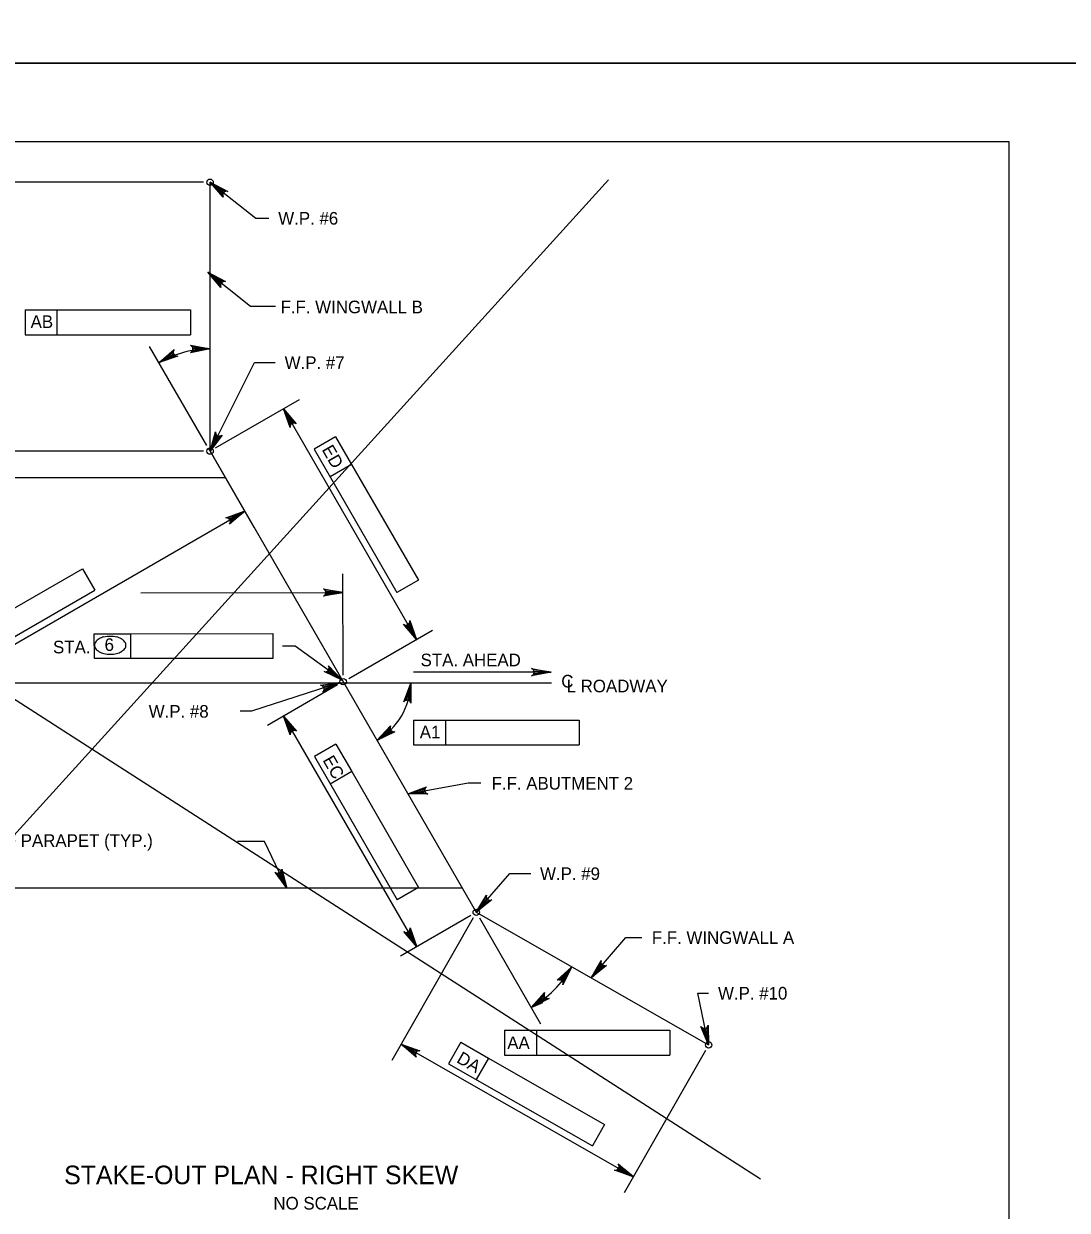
# Model space of a CAD drawing. Extents: x 179 to 454, y -271 to 54.
# Drawn here: x 233.62 to 243.55, y -76.92 to -65.62 of the extents above; entities that cross this region are included whole.
import ezdxf

# ---------------------------------------------------------------- set-up
doc = ezdxf.new("R2010")
doc.units = 0
for name, color, linetype in [('Level 1', 7, 'Continuous'), ('Level 2', 7, 'Continuous'), ('Level 3', 7, 'Continuous'), ('Level 4', 7, 'Continuous'), ('Level 41', 7, 'Continuous'), ('Level 63', 7, 'Continuous')]:
    doc.layers.add(name, color=color, linetype=linetype)

msp = doc.modelspace()

# ---------------------------------------------------------------- linework, layer by layer
at = {"layer": 'Level 1'}
msp.add_lwpolyline([(211.497, -87.25), (242.997, -87.25), (242.997, -66.75), (211.497, -66.75)], close=True, dxfattribs=at)
at = {"layer": 'Level 2'}
for p, q in [((235.391, -69.693), (235.391, -67.134)), ((235.391, -69.693), (237.925, -74.083)), ((235.538, -69.947), (230.233, -69.947)), ((237.793, -73.854), (231.097, -73.854)), ((237.925, -74.083), (240.137, -75.345))]:
    msp.add_line(p, q, dxfattribs=at)
at = {"layer": 'Level 3'}
msp.add_line((238.641, -71.903), (231.384, -71.903), dxfattribs=at)
for centre in [(235.391, -67.134), (235.391, -69.693), (236.658, -71.888), (237.925, -74.083), (240.137, -75.345)]:
    msp.add_circle(centre, 0.0304, dxfattribs=at)
at = {"layer": 'Level 4'}
for p, q in [((235.329, -67.134), (233.31, -67.134)), ((235.775, -68.312), (236.013, -68.312)), ((233.631, -68.349), (233.934, -68.349)), ((233.631, -68.349), (233.631, -68.586)), ((233.934, -68.349), (233.934, -68.586)), ((233.934, -68.349), (235.206, -68.349)), ((235.206, -68.349), (235.206, -68.586)), ((233.631, -68.586), (235.206, -68.586)), ((235.36, -69.64), (234.816, -68.697)), ((235.444, -69.662), (236.242, -69.201)), ((236.089, -69.29), (237.356, -71.485)), ((236.586, -69.557), (236.382, -69.675)), ((236.586, -69.557), (236.738, -69.819)), ((235.372, -69.661), (235.809, -70.418)), ((236.382, -69.675), (237.169, -71.039)), ((235.329, -69.693), (233.31, -69.693)), ((236.738, -69.819), (236.533, -69.937)), ((236.738, -69.819), (237.374, -70.921)), ((231.668, -72.605), (235.721, -70.265)), ((233.075, -71.449), (234.176, -70.813)), ((234.176, -70.813), (234.294, -71.017)), ((236.658, -71.826), (236.656, -70.861)), ((237.374, -70.921), (237.169, -71.039)), ((232.931, -71.805), (234.294, -71.017)), ((234.732, -71.042), (236.657, -71.039)), ((234.289, -71.431), (234.638, -71.431)), ((234.29, -71.667), (234.289, -71.431)), ((234.638, -71.431), (235.99, -71.429)), ((234.638, -71.667), (234.638, -71.431)), ((235.99, -71.429), (235.99, -71.666)), ((236.711, -71.857), (237.509, -71.397)), ((236.2, -71.551), (236.08, -71.551)), ((236.649, -71.873), (236.2, -71.551)), ((235.99, -71.666), (234.29, -71.667)), ((238.637, -71.797), (237.326, -71.797)), ((236.605, -71.919), (235.938, -72.304)), ((236.091, -72.215), (237.358, -74.411)), ((237.329, -72.253), (237.631, -72.253)), ((237.329, -72.253), (237.329, -72.489)), ((237.631, -72.253), (237.631, -72.489)), ((237.631, -72.253), (238.903, -72.253)), ((238.903, -72.253), (238.903, -72.489)), ((236.589, -72.482), (236.384, -72.6)), ((236.589, -72.482), (236.74, -72.744)), ((237.329, -72.489), (238.903, -72.489)), ((236.384, -72.6), (237.172, -73.964)), ((236.74, -72.744), (236.535, -72.862)), ((236.74, -72.744), (237.376, -73.846)), ((237.275, -72.956), (237.848, -72.85)), ((237.848, -72.85), (237.968, -72.85)), ((235.91, -73.408), (235.653, -73.408)), ((237.376, -73.846), (237.172, -73.964)), ((237.895, -74.137), (237.122, -75.492)), ((237.872, -74.114), (237.205, -74.499)), ((237.956, -74.136), (238.537, -75.143)), ((239.348, -74.322), (239.5, -74.322)), ((238.195, -75.206), (238.497, -75.206)), ((238.195, -75.206), (238.195, -75.443)), ((238.497, -75.206), (238.497, -75.443)), ((238.497, -75.206), (239.769, -75.206)), ((239.769, -75.206), (239.769, -75.443)), ((237.779, -75.32), (237.662, -75.525)), ((237.779, -75.32), (238.041, -75.47)), ((237.209, -75.338), (239.421, -76.6)), ((238.195, -75.443), (239.769, -75.443)), ((240.106, -75.399), (239.333, -76.754)), ((237.662, -75.525), (239.03, -76.306)), ((238.041, -75.47), (237.924, -75.675)), ((238.041, -75.47), (239.147, -76.101)), ((239.147, -76.101), (239.03, -76.306))]:
    msp.add_line(p, q, dxfattribs=at)
for points in [[(235.391, -67.134), (235.828, -67.477), (235.951, -67.477)], [(235.391, -67.134), (235.559, -67.221), (235.541, -67.22), (235.528, -67.226), (235.519, -67.234), (235.512, -67.245), (235.511, -67.26), (235.516, -67.276), (235.391, -67.134), (235.511, -67.26), (235.512, -67.245), (235.391, -67.134), (235.519, -67.234), (235.528, -67.226), (235.391, -67.134), (235.541, -67.22)], [(235.371, -67.991), (235.775, -68.312)], [(235.371, -67.991), (235.538, -68.08), (235.521, -68.079), (235.507, -68.084), (235.498, -68.092), (235.492, -68.104), (235.49, -68.118), (235.495, -68.135), (235.371, -67.991), (235.49, -68.118), (235.492, -68.104), (235.371, -67.991), (235.498, -68.092), (235.507, -68.084), (235.371, -67.991), (235.521, -68.079)], [(234.905, -68.851), (235.049, -68.727), (235.041, -68.743), (235.041, -68.758), (235.045, -68.77), (235.053, -68.779), (235.066, -68.787), (235.083, -68.788), (234.905, -68.851), (235.066, -68.787), (235.053, -68.779), (234.905, -68.851), (235.045, -68.77), (235.041, -68.758), (234.905, -68.851), (235.041, -68.743)], [(235.391, -68.721), (235.204, -68.756), (235.219, -68.746), (235.226, -68.733), (235.228, -68.721), (235.226, -68.708), (235.219, -68.696), (235.204, -68.686), (235.391, -68.721), (235.219, -68.696), (235.226, -68.708), (235.391, -68.721), (235.228, -68.721), (235.226, -68.733), (235.391, -68.721), (235.219, -68.746)], [(235.391, -69.693), (235.814, -68.851), (236.012, -68.851)], [(236.089, -69.29), (236.212, -69.434), (236.196, -69.426), (236.182, -69.426), (236.17, -69.431), (236.16, -69.439), (236.153, -69.451), (236.152, -69.469), (236.089, -69.29), (236.153, -69.451), (236.16, -69.439), (236.089, -69.29), (236.17, -69.431), (236.182, -69.426), (236.089, -69.29), (236.196, -69.426)], [(235.391, -69.693), (235.443, -69.511), (235.446, -69.528), (235.453, -69.54), (235.464, -69.548), (235.476, -69.551), (235.49, -69.55), (235.506, -69.542), (235.391, -69.693), (235.49, -69.55), (235.476, -69.551), (235.391, -69.693), (235.464, -69.548), (235.453, -69.54), (235.391, -69.693), (235.446, -69.528)], [(235.721, -70.265), (235.577, -70.388), (235.584, -70.372), (235.584, -70.358), (235.58, -70.346), (235.572, -70.336), (235.559, -70.329), (235.542, -70.328), (235.721, -70.265), (235.559, -70.329), (235.572, -70.336), (235.721, -70.265), (235.58, -70.346), (235.584, -70.358), (235.721, -70.265), (235.584, -70.372)], [(236.657, -71.039), (236.47, -71.074), (236.485, -71.064), (236.492, -71.051), (236.494, -71.039), (236.492, -71.026), (236.484, -71.014), (236.47, -71.004), (236.657, -71.039), (236.484, -71.014), (236.492, -71.026), (236.657, -71.039), (236.494, -71.039), (236.492, -71.051), (236.657, -71.039), (236.485, -71.064)], [(237.356, -71.485), (237.232, -71.341), (237.248, -71.349), (237.263, -71.349), (237.275, -71.344), (237.284, -71.336), (237.292, -71.324), (237.293, -71.306), (237.356, -71.485), (237.292, -71.324), (237.284, -71.336), (237.356, -71.485), (237.275, -71.344), (237.263, -71.349), (237.356, -71.485), (237.248, -71.349)], [(236.649, -71.873), (236.477, -71.792), (236.495, -71.793), (236.508, -71.787), (236.517, -71.778), (236.522, -71.766), (236.524, -71.752), (236.518, -71.736), (236.649, -71.873), (236.524, -71.752), (236.522, -71.766), (236.649, -71.873), (236.517, -71.778), (236.508, -71.787), (236.649, -71.873), (236.495, -71.793)], [(238.637, -71.797), (238.451, -71.832), (238.465, -71.822), (238.472, -71.809), (238.475, -71.797), (238.472, -71.784), (238.465, -71.772), (238.451, -71.762), (238.637, -71.797), (238.465, -71.772), (238.472, -71.784), (238.637, -71.797), (238.475, -71.797), (238.472, -71.809), (238.637, -71.797), (238.465, -71.822)], [(236.629, -71.897), (235.786, -72.169), (235.677, -72.169)], [(236.629, -71.897), (236.462, -71.988), (236.473, -71.974), (236.476, -71.96), (236.474, -71.947), (236.469, -71.936), (236.458, -71.927), (236.441, -71.921), (236.629, -71.897), (236.458, -71.927), (236.469, -71.936), (236.629, -71.897), (236.474, -71.947), (236.476, -71.96), (236.629, -71.897), (236.473, -71.974)], [(237.302, -71.903), (237.303, -72.093), (237.296, -72.077), (237.285, -72.067), (237.273, -72.063), (237.26, -72.063), (237.247, -72.068), (237.234, -72.08), (237.302, -71.903), (237.247, -72.068), (237.26, -72.063), (237.302, -71.903), (237.273, -72.063), (237.285, -72.067), (237.302, -71.903), (237.296, -72.077)], [(236.091, -72.215), (236.215, -72.359), (236.199, -72.352), (236.184, -72.352), (236.172, -72.356), (236.163, -72.364), (236.155, -72.377), (236.154, -72.394), (236.091, -72.215), (236.155, -72.377), (236.163, -72.364), (236.091, -72.215), (236.172, -72.356), (236.184, -72.352), (236.091, -72.215), (236.199, -72.352)], [(236.98, -72.446), (237.11, -72.308), (237.104, -72.325), (237.106, -72.339), (237.111, -72.35), (237.121, -72.359), (237.134, -72.365), (237.151, -72.364), (236.98, -72.446), (237.134, -72.365), (237.121, -72.359), (236.98, -72.446), (237.111, -72.35), (237.106, -72.339), (236.98, -72.446), (237.104, -72.325)], [(237.275, -72.956), (237.452, -72.888), (237.439, -72.9), (237.434, -72.914), (237.435, -72.927), (237.439, -72.939), (237.449, -72.95), (237.464, -72.957), (237.275, -72.956), (237.449, -72.95), (237.439, -72.939), (237.275, -72.956), (237.435, -72.927), (237.434, -72.914), (237.275, -72.956), (237.439, -72.9)], [(236.121, -73.854), (235.91, -73.408)], [(236.121, -73.854), (236.01, -73.701), (236.025, -73.709), (236.04, -73.711), (236.052, -73.707), (236.062, -73.7), (236.07, -73.688), (236.073, -73.671), (236.121, -73.854), (236.07, -73.688), (236.062, -73.7), (236.121, -73.854), (236.052, -73.707), (236.04, -73.711), (236.121, -73.854), (236.025, -73.709)], [(237.925, -74.083), (238.245, -73.715), (238.444, -73.715)], [(237.925, -74.083), (238.021, -73.92), (238.019, -73.937), (238.024, -73.951), (238.032, -73.961), (238.043, -73.967), (238.057, -73.97), (238.074, -73.965), (237.925, -74.083), (238.057, -73.97), (238.043, -73.967), (237.925, -74.083), (238.032, -73.961), (238.024, -73.951), (237.925, -74.083), (238.019, -73.937)], [(237.358, -74.411), (237.235, -74.267), (237.251, -74.274), (237.265, -74.274), (237.277, -74.27), (237.287, -74.262), (237.294, -74.249), (237.296, -74.232), (237.358, -74.411), (237.294, -74.249), (237.287, -74.262), (237.358, -74.411), (237.277, -74.27), (237.265, -74.274), (237.358, -74.411), (237.251, -74.274)], [(239.018, -74.706), (239.348, -74.322)], [(238.835, -74.603), (238.75, -74.772), (238.751, -74.754), (238.745, -74.741), (238.737, -74.732), (238.726, -74.726), (238.711, -74.724), (238.695, -74.73), (238.835, -74.603), (238.711, -74.724), (238.726, -74.726), (238.835, -74.603), (238.737, -74.732), (238.745, -74.741), (238.835, -74.603), (238.751, -74.754)], [(239.018, -74.706), (239.113, -74.542), (239.111, -74.56), (239.115, -74.573), (239.124, -74.583), (239.135, -74.59), (239.149, -74.592), (239.166, -74.588), (239.018, -74.706), (239.149, -74.592), (239.135, -74.59), (239.018, -74.706), (239.124, -74.583), (239.115, -74.573), (239.018, -74.706), (239.111, -74.56)], [(238.449, -74.989), (238.575, -74.847), (238.57, -74.864), (238.571, -74.878), (238.577, -74.889), (238.587, -74.898), (238.6, -74.903), (238.618, -74.902), (238.449, -74.989), (238.6, -74.903), (238.587, -74.898), (238.449, -74.989), (238.577, -74.889), (238.571, -74.878), (238.449, -74.989), (238.57, -74.864)], [(240.137, -75.345), (240.033, -74.853), (240.137, -74.853)], [(240.137, -75.345), (240.064, -75.17), (240.077, -75.182), (240.091, -75.187), (240.103, -75.186), (240.115, -75.181), (240.126, -75.172), (240.133, -75.156), (240.137, -75.345), (240.126, -75.172), (240.115, -75.181), (240.137, -75.345), (240.103, -75.186), (240.091, -75.187), (240.137, -75.345), (240.077, -75.182)], [(237.209, -75.338), (237.389, -75.4), (237.371, -75.401), (237.359, -75.409), (237.351, -75.418), (237.346, -75.43), (237.346, -75.445), (237.354, -75.461), (237.209, -75.338), (237.346, -75.445), (237.346, -75.43), (237.209, -75.338), (237.351, -75.418), (237.359, -75.409), (237.209, -75.338), (237.371, -75.401)], [(239.421, -76.6), (239.242, -76.538), (239.259, -76.536), (239.272, -76.529), (239.28, -76.519), (239.284, -76.507), (239.284, -76.493), (239.276, -76.477), (239.421, -76.6), (239.284, -76.493), (239.284, -76.507), (239.421, -76.6), (239.28, -76.519), (239.272, -76.529), (239.421, -76.6), (239.259, -76.536)]]:
    msp.add_lwpolyline(points, dxfattribs=at)
for points in [[(235.391, -67.134), (235.477, -67.214), (235.49, -67.199)], [(235.371, -67.991), (235.457, -68.073), (235.469, -68.057)], [(236.165, -69.382), (236.131, -69.402), (236.089, -69.29)], [(235.391, -69.693), (235.452, -69.592), (235.435, -69.583)], [(235.609, -70.307), (235.628, -70.341), (235.721, -70.265)], [(236.538, -71.019), (236.539, -71.058), (236.657, -71.039)], [(237.314, -71.373), (237.28, -71.393), (237.356, -71.485)], [(236.526, -71.809), (236.549, -71.776), (236.635, -71.862)], [(236.167, -72.308), (236.133, -72.328), (236.091, -72.215)], [(237.411, -72.911), (237.418, -72.95), (237.297, -72.952)], [(236.121, -73.854), (236.08, -73.743), (236.062, -73.752)], [(237.925, -74.083), (238.01, -74.001), (237.995, -73.988)], [(237.316, -74.299), (237.282, -74.318), (237.358, -74.411)], [(239.018, -74.706), (239.102, -74.623), (239.087, -74.611)], [(238.558, -74.941), (238.537, -74.909), (238.449, -74.99)], [(240.137, -75.345), (240.122, -75.228), (240.103, -75.232)], [(237.322, -75.379), (237.302, -75.414), (237.209, -75.338)], [(239.328, -76.524), (239.309, -76.558), (239.421, -76.6)]]:
    msp.add_lwpolyline(points, close=True, dxfattribs=at)
for centre, radius, start, end in [((235.391, -69.693), 0.972, 89.9992, 119.9991), ((234.389, -71.575), 0.109, 119.8571, 144.1862), ((234.42, -71.629), 0.172, 103.3749, 119.8571), ((234.441, -71.716), 0.26, 90, 103.3749), ((234.441, -71.716), 0.26, 76.6251, 90), ((234.461, -71.629), 0.172, 60.1429, 76.6251), ((234.492, -71.575), 0.109, 35.8138, 60.1429), ((234.342, -71.541), 0.0513, 144.1862, 180), ((234.342, -71.541), 0.0513, 180, 215.8138), ((234.389, -71.507), 0.109, 215.8138, 240.1429), ((234.42, -71.453), 0.172, 240.1429, 256.6251), ((234.461, -71.453), 0.172, 283.3749, 299.8571), ((234.492, -71.507), 0.109, 299.8571, 324.1862), ((234.539, -71.541), 0.0513, 0, 35.8138), ((234.539, -71.541), 0.0513, 324.1862, 0), ((234.441, -71.367), 0.26, 256.6251, 270), ((234.441, -71.367), 0.26, 270, 283.3749), ((236.658, -71.888), 0.644, 300, 358.6476), ((237.925, -74.083), 1.047, 300.0009, 330.2888)]:
    msp.add_arc(centre, radius, start, end, dxfattribs=at)
at = {"layer": 'Level 41'}
for p, q in [((239.183, -67.11), (229.977, -77.261)), ((226.44, -67.494), (240.632, -76.621))]:
    msp.add_line(p, q, dxfattribs=at)
at = {"layer": 'Level 63'}
for points in [[(209.747, -66), (243.747, -66), (243.747, -44), (209.747, -44)], [(209.747, -88), (243.747, -88), (243.747, -66), (209.747, -66)]]:
    msp.add_lwpolyline(points, close=True, dxfattribs=at)

# ---------------------------------------------------------------- texts
at = {"layer": 'Level 4'}
for s, height, p in [('W.P. #6', 0.12, (236.04, -67.537)), ('F.F. WINGWALL B', 0.12, (236.062, -68.381)), ('AB', 0.12, (233.683, -68.521)), ('W.P. #7', 0.12, (236.101, -68.911)), ('STA.', 0.12, (233.896, -71.618)), ('STA. AHEAD', 0.12, (237.395, -71.741)), ('C', 0.12, (238.734, -71.943)), ('L ROADWAY', 0.12, (238.785, -71.989)), ('W.P. #8', 0.12, (234.807, -72.23)), ('A1', 0.12, (237.387, -72.427)), ('F.F. ABUTMENT 2', 0.12, (238.071, -72.915)), ('OUTSIDE FACE OF PARAPET (TYP.)', 0.12, (232.091, -73.46)), ('W.P. #9', 0.12, (238.532, -73.775)), ('F.F. WINGWALL A', 0.12, (239.596, -74.383)), ('W.P. #10', 0.12, (240.226, -74.913)), ('AA', 0.12, (238.22, -75.385)), ('STAKE-OUT PLAN - RIGHT SKEW', 0.17717, (234.002, -76.671)), ('NO SCALE', 0.12, (235.994, -76.912))]:
    msp.add_text(s, height=height, dxfattribs=at).set_placement(p)
for s, rotation, p in [('ED', 300, (236.451, -69.678)), ('6', 0.0618, (234.387, -71.595)), ('EC', 300, (236.459, -72.634)), ('DA', 330.2891, (237.729, -75.506))]:
    msp.add_text(s, height=0.12, rotation=rotation, dxfattribs=at).set_placement(p)

doc.saveas('drawing.dxf')
